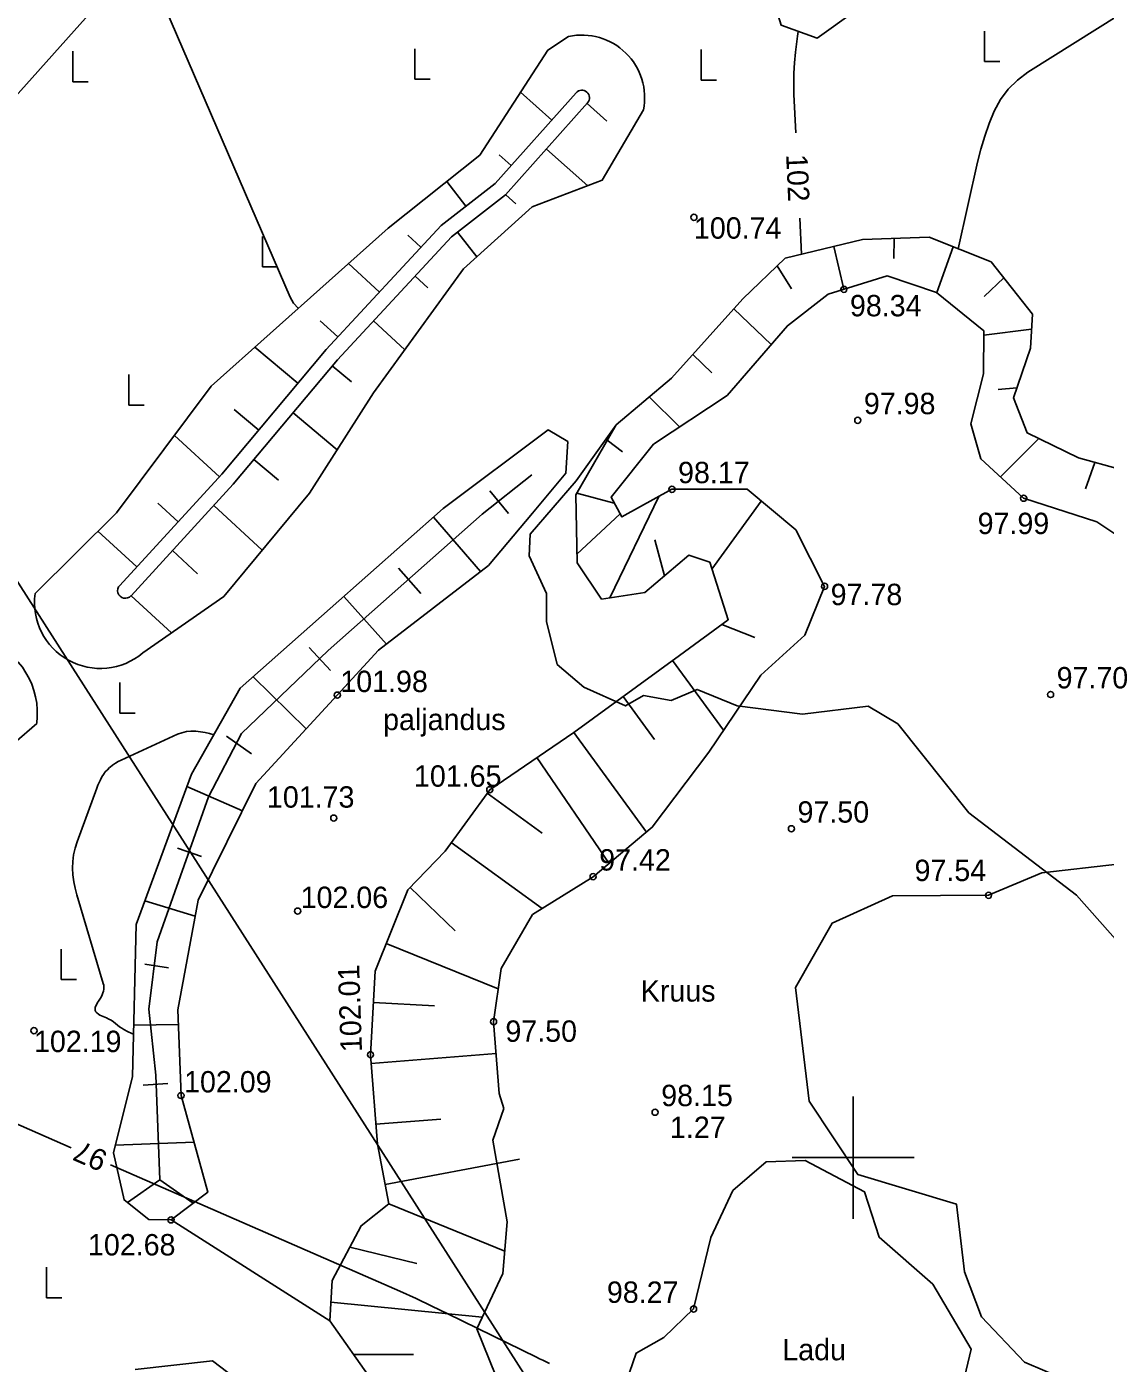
# Model space of a CAD drawing. Extents: x 639774 to 640614, y 6572726 to 6573404.
# Drawn here: x 640145.9 to 640216.5, y 6573086.5 to 6573174 of the extents above; entities that cross this region are included whole.
import ezdxf

# ---------------------------------------------------------------- set-up
doc = ezdxf.new("R2010")
doc.units = 0
for name, color, linetype in [('ABIJOONIS', 7, 'Continuous'), ('Default', 7, 'Continuous'), ('HALJASTUS', 7, 'Continuous'), ('HORISONTAAL', 7, 'Continuous'), ('KORGUS', 7, 'Continuous'), ('RELJEEF', 7, 'Continuous'), ('TEE', 7, 'Continuous'), ('VORK', 7, 'Continuous'), ('VORMISTUS', 7, 'Continuous')]:
    doc.layers.add(name, color=color, linetype=linetype)

# ---------------------------------------------------------------- blocks, each defined once
blk = doc.blocks.new('RAIESM')
at = {"layer": 'Default'}
for points in [[(0, 2), (0, 0)], [(0, 0), (1, 0)]]:
    blk.add_lwpolyline(points, dxfattribs=at)
blk = doc.blocks.new('VKORIS')
at = {"layer": 'Default'}
for p, q in [((0, 4), (0, -4)), ((-4, 0), (4, 0))]:
    blk.add_line(p, q, dxfattribs=at)

msp = doc.modelspace()

# ---------------------------------------------------------------- linework, layer by layer
at = {"layer": 'ABIJOONIS'}
for points in [[(639964.247, 6573278.947), (639996.355, 6573265.21), (640133.393, 6573156.308), (640216.815, 6573025.834), (640237.66, 6572878.427), (640239.812, 6572837.217)], [(639928.83, 6572935.361), (639951.835, 6572959.193), (640015.885, 6573083.652), (640133.393, 6573156.308), (640198.767, 6573229.461), (640213.165, 6573245.846)]]:
    msp.add_lwpolyline(points, dxfattribs=at)
at = {"layer": 'HORISONTAAL'}
for points in [[(640221.443, 6573176.722), (640221.225, 6573176.809), (640220.942, 6573176.857), (640220.659, 6573176.807), (640220.377, 6573176.693), (640211.436, 6573171.07), (640210.751, 6573170.546), (640210.143, 6573169.955), (640209.651, 6573169.265), (640209.236, 6573168.509), (640208.908, 6573167.691), (640208.612, 6573166.862), (640208.363, 6573166.018), (640208.146, 6573165.164), (640206.878, 6573159.497)], [(640155.009, 6573175.16), (640163.148, 6573156.327), (640163.383, 6573155.939), (640163.669, 6573155.61), (640163.689, 6573155.596)], [(640196.246, 6573167.089), (640196.13, 6573169.608), (640196.116, 6573170.298), (640196.126, 6573170.987), (640196.17, 6573171.674), (640196.238, 6573172.361), (640196.37, 6573173.414), (640196.39, 6573173.573), (640196.411, 6573173.733), (640196.411, 6573173.734)], [(640196.611, 6573159.135), (640196.503, 6573161.495)], [(640158.151, 6573127.679), (640157.884, 6573127.758), (640157.583, 6573127.831), (640157.279, 6573127.882), (640156.971, 6573127.918), (640156.665, 6573127.92), (640156.364, 6573127.891), (640156.072, 6573127.816), (640155.784, 6573127.711), (640152.101, 6573126.028), (640151.906, 6573125.928), (640151.717, 6573125.818), (640151.538, 6573125.692), (640151.365, 6573125.556), (640151.336, 6573125.531), (640151.192, 6573125.393), (640151.058, 6573125.246), (640150.941, 6573125.086), (640150.835, 6573124.917), (640150.741, 6573124.74), (640150.653, 6573124.56), (640150.573, 6573124.375), (640150.499, 6573124.189), (640149.207, 6573120.68), (640149.078, 6573120.257), (640148.98, 6573119.828), (640148.931, 6573119.391), (640148.914, 6573118.948), (640148.94, 6573118.504), (640148.991, 6573118.064), (640149.077, 6573117.63), (640149.187, 6573117.199), (640150.925, 6573111.407), (640150.952, 6573111.282), (640150.966, 6573111.156), (640150.959, 6573111.03), (640150.938, 6573110.904), (640150.901, 6573110.78), (640150.856, 6573110.66), (640150.798, 6573110.545), (640150.732, 6573110.433), (640150.608, 6573110.245), (640150.547, 6573110.146), (640150.492, 6573110.044), (640150.445, 6573109.938), (640150.403, 6573109.83), (640150.39, 6573109.726), (640150.399, 6573109.63), (640150.444, 6573109.544), (640150.512, 6573109.466), (640150.609, 6573109.396), (640150.708, 6573109.334), (640150.811, 6573109.28), (640150.918, 6573109.232), (640151.14, 6573109.143), (640151.296, 6573109.071), (640151.445, 6573108.988), (640151.585, 6573108.891), (640151.719, 6573108.783), (640151.851, 6573108.672), (640151.988, 6573108.568), (640152.132, 6573108.473), (640152.28, 6573108.384), (640152.511, 6573108.257), (640152.783, 6573108.124), (640152.902, 6573108.075)], [(640148.823, 6573100.649), (640141.907, 6573103.67)], [(640180.123, 6573086.525), (640179.909, 6573086.628), (640179.696, 6573086.731), (640179.483, 6573086.834), (640179.27, 6573086.938), (640173.477, 6573089.773), (640172.438, 6573090.275), (640171.394, 6573090.765), (640170.344, 6573091.244), (640169.29, 6573091.711), (640151.389, 6573099.529)]]:
    msp.add_lwpolyline(points, dxfattribs=at)
at = {"layer": 'KORGUS'}
for centre in [(640189.581, 6573161.559), (640199.393, 6573156.847), (640200.303, 6573148.268), (640188.142, 6573143.751), (640211.161, 6573143.166), (640198.13, 6573137.399), (640166.241, 6573130.277), (640212.92, 6573130.317), (640176.22, 6573124.081), (640166.011, 6573122.225), (640195.962, 6573121.528), (640182.985, 6573118.391), (640208.861, 6573117.171), (640163.643, 6573116.138), (640146.39, 6573108.307), (640176.467, 6573108.895), (640168.413, 6573106.732), (640156.013, 6573104.064), (640187.042, 6573102.967), (640155.36, 6573095.92), (640189.555, 6573090.089)]:
    msp.add_circle(centre, 0.2, dxfattribs=at)
at = {"layer": 'RELJEEF'}
for p, q in [((640180.282, 6573167.929), (640178.231, 6573169.756)), ((640182.586, 6573169.013), (640183.881, 6573167.86)), ((640179.926, 6573166.025), (640182.628, 6573163.62)), ((640177.623, 6573164.941), (640176.828, 6573165.649)), ((640174.657, 6573162.281), (640173.401, 6573163.906)), ((640177.267, 6573163.037), (640177.927, 6573162.45)), ((640171.71, 6573159.597), (640170.851, 6573160.392)), ((640174.104, 6573160.589), (640175.362, 6573158.962)), ((640202.673, 6573158.873), (640202.678, 6573160.17)), ((640198.733, 6573159.644), (640199.393, 6573156.847)), ((640206.557, 6573159.624), (640205.478, 6573156.627)), ((640168.992, 6573156.662), (640166.974, 6573158.532)), ((640195.957, 6573156.875), (640195.028, 6573158.372)), ((640171.33, 6573157.715), (640172.176, 6573156.932)), ((640208.575, 6573156.374), (640209.861, 6573157.592)), ((640192.186, 6573155.56), (640194.639, 6573153.225)), ((640166.274, 6573153.728), (640165.126, 6573154.791)), ((640168.612, 6573154.78), (640170.657, 6573152.886)), ((640211.677, 6573154.244), (640208.552, 6573153.845)), ((640163.665, 6573150.697), (640160.846, 6573153.056)), ((640190.763, 6573151.386), (640189.515, 6573152.583)), ((640165.914, 6573151.828), (640167.161, 6573150.785)), ((640209.486, 6573150.292), (640210.721, 6573150.393)), ((640186.658, 6573149.797), (640188.629, 6573147.832)), ((640161.098, 6573147.629), (640159.481, 6573148.982)), ((640163.348, 6573148.76), (640166.238, 6573146.342)), ((640158.524, 6573144.568), (640155.575, 6573147.275)), ((640184.916, 6573146.202), (640183.909, 6573146.961)), ((640212.153, 6573147.073), (640209.653, 6573144.56)), ((640160.781, 6573145.692), (640162.394, 6573144.343)), ((640215.218, 6573143.78), (640215.821, 6573145.514)), ((640176.219, 6573143.661), (640177.447, 6573142.174)), ((640181.916, 6573143.493), (640184.368, 6573142.841)), ((640184.087, 6573136.644), (640187.294, 6573143.283)), ((640155.819, 6573141.622), (640154.493, 6573142.838)), ((640158.149, 6573142.681), (640161.327, 6573139.764)), ((640190.762, 6573138.527), (640193.99, 6573142.984)), ((640175.619, 6573138.374), (640172.527, 6573141.931)), ((640184.751, 6573142.148), (640181.923, 6573139.51)), ((640153.114, 6573138.675), (640150.574, 6573141.006)), ((640155.444, 6573139.735), (640157.1, 6573138.215)), ((640187.029, 6573140.44), (640187.66, 6573138.092)), ((640170.25, 6573138.592), (640171.713, 6573136.94)), ((640152.739, 6573136.788), (640155.393, 6573134.352)), ((640169.461, 6573133.612), (640166.67, 6573136.742)), ((640193.563, 6573134.044), (640191.412, 6573134.907)), ((640164.404, 6573133.395), (640165.798, 6573131.891)), ((640188.18, 6573132.55), (640191.514, 6573127.976)), ((640164.2, 6573128.06), (640160.73, 6573131.478)), ((640187.001, 6573127.377), (640184.947, 6573130.194)), ((640158.993, 6573127.581), (640160.617, 6573126.438)), ((640181.715, 6573127.838), (640186.473, 6573121.31)), ((640179.294, 6573126.183), (640184.026, 6573119.262)), ((640160.034, 6573122.712), (640156.394, 6573124.296)), ((640176.058, 6573123.858), (640179.656, 6573121.237)), ((640173.702, 6573120.625), (640179.639, 6573116.3)), ((640155.772, 6573120.263), (640157.35, 6573119.702)), ((640171, 6573117.683), (640173.957, 6573114.836)), ((640156.935, 6573115.796), (640153.647, 6573116.801)), ((640169.441, 6573114.014), (640176.779, 6573111.058)), ((640153.64, 6573112.661), (640155.19, 6573112.416)), ((640168.602, 6573110.158), (640172.594, 6573109.938)), ((640155.848, 6573108.722), (640152.917, 6573108.671)), ((640168.458, 6573106.165), (640176.632, 6573106.808)), ((640153.536, 6573104.752), (640155.152, 6573104.86)), ((640168.771, 6573102.177), (640173.014, 6573102.511)), ((640156.863, 6573101), (640151.705, 6573100.805)), ((640169.377, 6573098.229), (640178.17, 6573099.897)), ((640154.63, 6573098.549), (640152.508, 6573097.055)), ((640154.63, 6573098.549), (640156.808, 6573097.007)), ((640169.617, 6573096.965), (640177.199, 6573093.884)), ((640155.36, 6573095.92), (640165.757, 6573089.309)), ((640171.445, 6573093.063), (640167.054, 6573094.137)), ((640165.823, 6573090.525), (640175.728, 6573089.562)), ((640171.219, 6573087.103), (640167.303, 6573087.117))]:
    msp.add_line(p, q, dxfattribs=at)
for points in [[(640214.72, 6573188.407), (640213.331, 6573185.487), (640208.662, 6573182.728), (640204.149, 6573178.469), (640200.183, 6573175.108), (640197.646, 6573173.29), (640195.3, 6573174.134), (640193.21, 6573180.822), (640199.348, 6573185.025), (640203.983, 6573189.604), (640208.234, 6573193.386), (640211.304, 6573193.881), (640214.05, 6573192.441), (640214.72, 6573188.407)], [(640146.464, 6573136.921), (640151.793, 6573142.217), (640157.986, 6573150.5), (640169.559, 6573160.842), (640175.567, 6573165.633), (640180.009, 6573172.508), (640181.38, 6573173.4)], [(640152.002, 6573137.464), (640158.683, 6573144.742), (640165.505, 6573152.897), (640173.033, 6573161.025), (640176.574, 6573163.763), (640181.874, 6573169.717)], [(640182.621, 6573169.052), (640177.259, 6573163.029), (640173.71, 6573160.285), (640166.256, 6573152.236), (640159.435, 6573144.082), (640152.739, 6573136.788)], [(640186.278, 6573168.588), (640183.579, 6573163.983), (640179.002, 6573162.235), (640174.497, 6573158.184), (640168.62, 6573150.076), (640164.417, 6573143.488), (640158.811, 6573136.733), (640153.505, 6573133.036)], [(640177.146, 6573103.203), (640176.84, 6573104.189), (640176.467, 6573108.895), (640176.968, 6573112.371), (640179.021, 6573115.913), (640182.985, 6573118.391), (640186.854, 6573121.629), (640190.548, 6573126.55), (640193.967, 6573131.594), (640196.846, 6573134.209), (640198.13, 6573137.399), (640196.248, 6573141.101), (640193.059, 6573143.76), (640188.142, 6573143.751), (640184.864, 6573141.943), (640184.155, 6573143.228), (640186.939, 6573146.717), (640191.755, 6573149.895), (640195.704, 6573154.454), (640198.362, 6573156.531), (640202.235, 6573157.721), (640205.465, 6573156.637), (640208.554, 6573154.129), (640208.535, 6573151.312), (640207.706, 6573148.032), (640208.364, 6573145.753), (640211.161, 6573143.166), (640215.945, 6573141.615), (640221.128, 6573138.18)], [(640178.969, 6573144.706), (640175.728, 6573142.119), (640169.268, 6573136.402), (640165.64, 6573133.191), (640159.963, 6573127.762), (640157.815, 6573123.616), (640155.609, 6573117.396), (640154.447, 6573114.119), (640153.912, 6573109.717), (640154.372, 6573105.386), (640154.63, 6573098.549)], [(640146.565, 6573128.423), (640139.245, 6573122.086), (640129.353, 6573115.743), (640121.036, 6573110.774), (640117.808, 6573108.693)], [(640169.617, 6573096.965), (640168.873, 6573100.884), (640168.413, 6573106.732), (640168.716, 6573112.215), (640170.86, 6573117.537), (640173.295, 6573120.066), (640176.22, 6573124.081), (640181.715, 6573127.838)], [(640217.311, 6573119.209), (640212.35, 6573118.633), (640208.861, 6573117.171), (640202.571, 6573117.126), (640198.619, 6573115.34), (640196.227, 6573111.129), (640197.113, 6573103.683), (640200.302, 6573098.897), (640206.77, 6573096.947), (640207.281, 6573092.518), (640208.409, 6573089.566), (640211.219, 6573086.602), (640213.876, 6573085.463), (640216.757, 6573085.201)], [(640177.146, 6573103.203), (640176.413, 6573101.149), (640177.367, 6573095.794), (640177.069, 6573092.404), (640175.362, 6573088.786), (640176.617, 6573085.721)], [(640169.617, 6573096.965), (640167.794, 6573095.54), (640165.9, 6573091.951), (640165.757, 6573089.309), (640168.526, 6573085.383)], [(640160.441, 6573084.88), (640158.081, 6573086.689), (640153.009, 6573086.136)]]:
    msp.add_lwpolyline(points, dxfattribs=at)
for points in [[(640181.333, 6573146.876), (640180.044, 6573147.643), (640173.163, 6573142.495), (640165.781, 6573135.954), (640159.881, 6573130.726), (640156.691, 6573125.107), (640153.085, 6573115.268), (640152.832, 6573105.31), (640151.583, 6573100.318), (640152.288, 6573097.232), (640153.9, 6573095.936), (640155.36, 6573095.92), (640157.77, 6573097.729), (640156.013, 6573104.064), (640155.814, 6573109.682), (640157.126, 6573116.842), (640160.918, 6573124.496), (640166.241, 6573130.277), (640168.944, 6573133.213), (640176.134, 6573138.773), (640179.009, 6573142.192), (640181.204, 6573144.801)], [(640192.125, 6573097.846), (640190.694, 6573094.775), (640189.555, 6573090.089), (640187.606, 6573088.215), (640185.809, 6573087.202), (640184.687, 6573083.959), (640185.32, 6573081.198), (640186.788, 6573079.729), (640188.779, 6573079.137), (640191.294, 6573079.426), (640193.344, 6573076.69), (640195.981, 6573074.515), (640199.383, 6573074.849), (640202.167, 6573076.833), (640204.54, 6573080.324), (640206.983, 6573082.8), (640207.185, 6573085.155), (640207.718, 6573087.458), (640205.223, 6573091.708), (640201.711, 6573094.779), (640200.749, 6573097.768), (640196.857, 6573099.8), (640194.301, 6573099.724)]]:
    msp.add_lwpolyline(points, close=True, dxfattribs=at)
for centre, radius, start, end in [((640182.248, 6573169.384), 4.108, 348.82262, 102.19228), ((640182.242, 6573169.378), 0.5, 319.33154, 137.31393), ((640152.362, 6573137.117), 0.5, 136.00009, 318.89994), ((640150.731, 6573136.332), 4.308, 172.14064, 310.08232), ((640141.489, 6573129.084), 5.119, 352.57743, 70.02214)]:
    msp.add_arc(centre, radius, start, end, dxfattribs=at)
at = {"layer": 'VORMISTUS'}
for points in [[(640220.125, 6573144.333), (640214.754, 6573145.807), (640211.387, 6573147.446), (640210.501, 6573149.751), (640211.609, 6573152.987), (640211.731, 6573155.228), (640209.028, 6573158.645), (640204.978, 6573160.25), (640200.624, 6573160.098), (640195.562, 6573158.883), (640192.772, 6573156.214), (640188.121, 6573151.028), (640184.489, 6573147.97), (640181.879, 6573144.308), (640178.854, 6573140.816), (640178.807, 6573139.395), (640179.923, 6573136.933), (640179.937, 6573135.097), (640180.623, 6573132.286), (640182.378, 6573130.796), (640185.1, 6573129.567), (640186.287, 6573130.242), (640188.102, 6573129.916), (640189.793, 6573130.651), (640192.407, 6573129.567), (640196.69, 6573129.04), (640200.974, 6573129.558), (640202.927, 6573128.388), (640207.581, 6573122.569), (640214.626, 6573117.191), (640217.674, 6573113.731)], [(640181.715, 6573127.838), (640188.631, 6573132.879), (640191.829, 6573135.211), (640190.617, 6573138.978), (640189.251, 6573139.439), (640186.371, 6573137.001), (640183.536, 6573136.558), (640181.933, 6573138.938), (640181.853, 6573143.383), (640184.489, 6573147.97), (640188.121, 6573151.028), (640192.772, 6573156.214), (640195.562, 6573158.883), (640200.624, 6573160.098), (640204.978, 6573160.25), (640209.028, 6573158.645), (640211.731, 6573155.228), (640211.609, 6573152.987), (640210.501, 6573149.751), (640211.387, 6573147.446), (640214.754, 6573145.807), (640220.125, 6573144.333)]]:
    msp.add_lwpolyline(points, dxfattribs=at)

# ---------------------------------------------------------------- block references
at = {"layer": 'HALJASTUS'}
for p in [(640208.594, 6573171.749), (640148.931, 6573170.434), (640171.315, 6573170.594), (640190.055, 6573170.545), (640161.336, 6573158.312), (640152.604, 6573149.265), (640152.013, 6573129.098), (640148.177, 6573111.649), (640147.206, 6573090.815)]:
    msp.add_blockref('RAIESM', p, dxfattribs=at)
at = {"layer": 'VORK'}
msp.add_blockref('VKORIS', (640200, 6573100), dxfattribs=at)

# ---------------------------------------------------------------- texts
at = {"layer": 'HORISONTAAL'}
for s, rotation, p in [('102', 272.62866, (640195.611, 6573165.664)), ('97', 156.40773, (640151.311, 6573100.327))]:
    msp.add_text(s, height=1.4, rotation=rotation, dxfattribs=at).set_placement(p)
at = {"layer": 'KORGUS'}
for s, p in [('100.74', (640189.581, 6573160.159)), ('98.34 ', (640199.793, 6573155.076)), ('97.98 ', (640200.703, 6573148.668)), ('98.17 ', (640188.542, 6573144.151)), ('97.99 ', (640208.15, 6573140.82)), ('97.78 ', (640198.53, 6573136.167)), ('101.98 ', (640166.441, 6573130.477)), ('97.70 ', (640213.32, 6573130.717)), ('101.65 ', (640171.259, 6573124.281)), ('101.73 ', (640161.636, 6573122.909)), ('97.50 ', (640196.362, 6573121.928)), ('97.42 ', (640183.385, 6573118.791)), ('97.54 ', (640204.022, 6573118.103)), ('102.06 ', (640163.843, 6573116.338)), ('102.19', (640146.39, 6573106.907)), ('97.50 ', (640177.243, 6573107.579)), ('102.09 ', (640156.213, 6573104.264)), ('98.15 ', (640187.442, 6573103.367)), ('1.27', (640188.013, 6573101.284)), ('102.68 ', (640149.923, 6573093.593)), ('98.27 ', (640183.887, 6573090.489))]:
    msp.add_text(s, height=1.4, dxfattribs=at).set_placement(p)
msp.add_text('102.01 ', height=1.4, rotation=91.91865, dxfattribs=at).set_placement((640167.86, 6573106.932))
at = {"layer": 'TEE'}
for s, p in [('paljandus', (640169.24, 6573127.984)), ('Kruus', (640186.104, 6573110.213)), ('Ladu', (640195.364, 6573086.729))]:
    msp.add_text(s, height=1.4, dxfattribs=at).set_placement(p)

doc.saveas('drawing.dxf')
